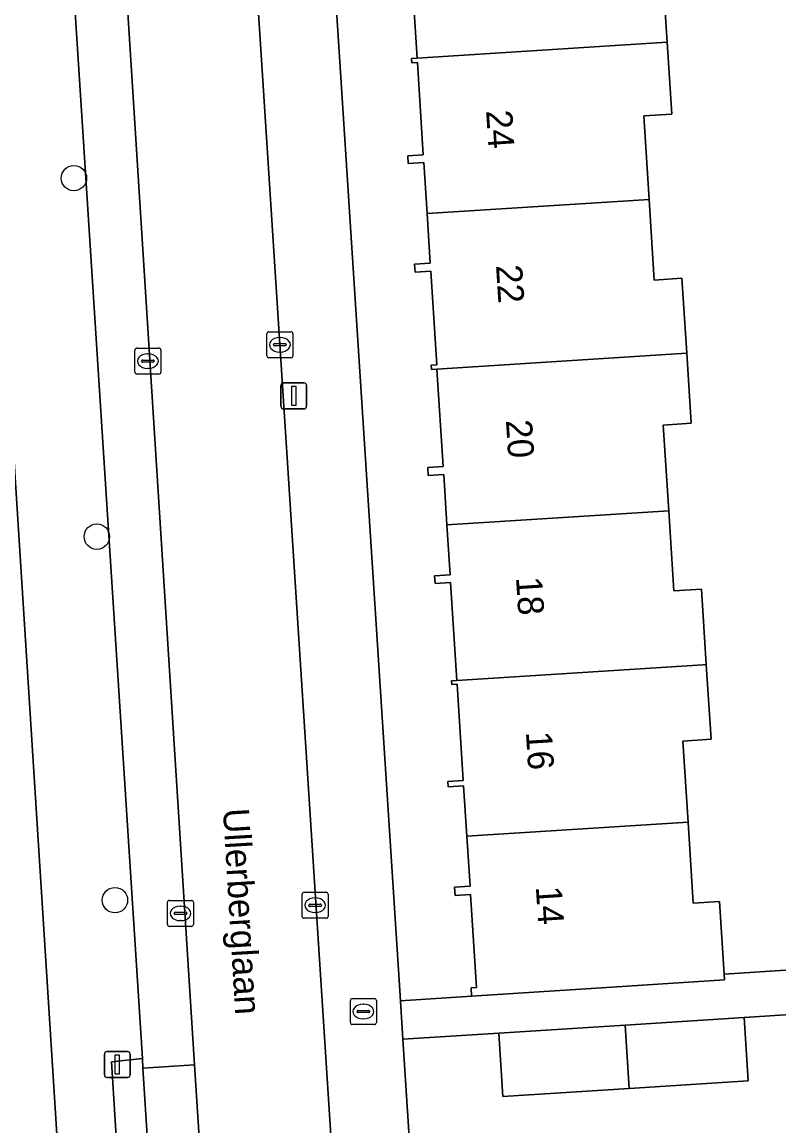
# Model space of a CAD drawing. Extents: x 159680 to 160786, y 387323 to 388340.
# Drawn here: x 160535.62 to 160564.73, y 388153.53 to 388196 of the extents above; entities that cross this region are included whole.
import ezdxf

# ---------------------------------------------------------------- set-up
doc = ezdxf.new("R2010")
doc.units = 0
for name, color, linetype in [('IMGEO_Boom', 7, 'Continuous'), ('IMGEO_Brandkraan', 7, 'Continuous'), ('IMGEO_Erf', 7, 'Continuous'), ('IMGEO_Kolk', 7, 'Continuous'), ('IMGEO_Lichtmast', 7, 'Continuous'), ('IMGEO_Openbare_ruimte_label', 7, 'Continuous'), ('IMGEO_Pand', 7, 'Continuous'), ('IMGEO_Pand_nummerreeks', 7, 'Continuous'), ('IMGEO_Parkeervlak_open', 7, 'Continuous'), ('IMGEO_Rijbaan_lokaal_open', 7, 'Continuous'), ('IMGEO_Voetpad_open', 7, 'Continuous')]:
    doc.layers.add(name, color=color, linetype=linetype)

msp = doc.modelspace()

# ---------------------------------------------------------------- linework, layer by layer
at = {"layer": 'IMGEO_Boom'}
for centre in [(160537.612, 388190), (160538.496, 388176.206), (160539.191, 388162.218)]:
    msp.add_circle(centre, 0.489, dxfattribs=at)
at = {"layer": 'IMGEO_Brandkraan'}
for p, q in [((160548.246, 388157.509), (160548.246, 388158.361)), ((160548.321, 388158.435), (160549.173, 388158.435)), ((160548.734, 388158.215), (160548.759, 388158.215)), ((160549.247, 388158.361), (160549.247, 388157.509)), ((160548.505, 388157.929), (160548.505, 388157.941)), ((160548.943, 388157.892), (160548.545, 388157.892)), ((160548.548, 388157.978), (160548.946, 388157.978)), ((160548.989, 388157.941), (160548.989, 388157.929)), ((160549.173, 388157.435), (160548.321, 388157.435)), ((160548.757, 388157.655), (160548.732, 388157.655))]:
    msp.add_line(p, q, dxfattribs=at)
for points in [[(160548.246, 388157.509), (160548.246, 388158.361)], [(160548.321, 388158.435), (160549.173, 388158.435)], [(160549.247, 388158.361), (160549.247, 388157.509)], [(160549.173, 388157.435), (160548.321, 388157.435)]]:
    msp.add_lwpolyline(points, dxfattribs=at)
for centre, radius, start, end in [((160548.323, 388158.359), 0.0765, 91.552, 178.448), ((160548.323, 388158.359), 0.0765, 91.552, 178.448), ((160549.171, 388158.359), 0.0765, 1.552, 88.448), ((160549.171, 388158.359), 0.0765, 1.552, 88.448), ((160548.545, 388157.938), 0.0403, 85.8775, 175.7526), ((160548.542, 388157.928), 0.0366, 178.938, 274.7102), ((160548.946, 388157.935), 0.043, 264.8664, 352.4533), ((160548.95, 388157.94), 0.0386, 1.7309, 96.639), ((160548.323, 388157.511), 0.0765, 181.552, 268.448), ((160548.323, 388157.511), 0.0765, 181.552, 268.448), ((160549.171, 388157.511), 0.0765, 271.552, 358.448), ((160549.171, 388157.511), 0.0765, 271.552, 358.448)]:
    msp.add_arc(centre, radius, start, end, dxfattribs=at)
for centre, major_axis, ratio, start_param, end_param in [((160548.733, 388157.935), (-0.387, 0.002), 0.722429, 4.712389, 7.853982), ((160548.758, 388157.935), (-0.39, 0.002), 0.717154, 1.570796, 4.712389)]:
    msp.add_ellipse(centre, major_axis=major_axis, ratio=ratio, start_param=start_param, end_param=end_param, dxfattribs=at)
at = {"layer": 'IMGEO_Erf'}
for points in [[(160527.05, 388151.773), (160537.005, 388152.406), (160533.135, 388213.277)], [(160547.061, 388206.594), (160550.171, 388158.344), (160552.911, 388158.521), (160552.89, 388158.847), (160553.1, 388158.86), (160552.87, 388162.442), (160552.273, 388162.404), (160552.254, 388162.714), (160552.851, 388162.752), (160552.727, 388164.682), (160552.603, 388166.614), (160552.006, 388166.576), (160551.993, 388166.785), (160552.59, 388166.823), (160552.352, 388170.536), (160552.144, 388170.523), (160552.136, 388170.656), (160552.344, 388170.669), (160552.103, 388174.438), (160551.506, 388174.4), (160551.486, 388174.699), (160552.083, 388174.737), (160551.96, 388176.657), (160551.836, 388178.599), (160551.239, 388178.561), (160551.22, 388178.861), (160551.817, 388178.899), (160551.577, 388182.645), (160551.369, 388182.632), (160551.359, 388182.798), (160551.567, 388182.811), (160551.335, 388186.423), (160550.738, 388186.385), (160550.719, 388186.694), (160551.316, 388186.732), (160551.194, 388188.633), (160551.068, 388190.595), (160550.471, 388190.557), (160550.452, 388190.856), (160551.049, 388190.894), (160550.822, 388194.447), (160550.614, 388194.434), (160550.603, 388194.607), (160550.811, 388194.62), (160550.568, 388198.409)], [(160560.238, 388198.157), (160560.427, 388195.236), (160560.607, 388192.464), (160559.527, 388192.394), (160559.736, 388189.179), (160559.937, 388186.076), (160560.998, 388186.145), (160561.185, 388183.26), (160561.36, 388180.57), (160560.276, 388180.5), (160560.49, 388177.204), (160560.69, 388174.122), (160561.745, 388174.191), (160561.934, 388171.283), (160562.12, 388168.413), (160561.03, 388168.343), (160561.232, 388165.226), (160561.434, 388162.1), (160562.444, 388162.165), (160562.625, 388159.377), (160572.055, 388159.991)], [(160565.364, 388157.833), (160563.387, 388157.708), (160563.544, 388155.262), (160558.964, 388154.97), (160554.115, 388154.66), (160553.958, 388157.106), (160550.266, 388156.868), (160551.709, 388134.489)]]:
    msp.add_lwpolyline(points, dxfattribs=at)
at = {"layer": 'IMGEO_Kolk'}
for p, q in [((160545.035, 388183.162), (160545.035, 388184.014)), ((160545.11, 388184.088), (160545.962, 388184.088)), ((160545.523, 388183.868), (160545.548, 388183.868)), ((160546.036, 388184.014), (160546.036, 388183.162)), ((160539.958, 388182.533), (160539.958, 388183.385)), ((160540.033, 388183.459), (160540.885, 388183.459)), ((160540.959, 388183.385), (160540.959, 388182.533)), ((160545.294, 388183.582), (160545.294, 388183.594)), ((160545.732, 388183.545), (160545.334, 388183.545)), ((160545.337, 388183.631), (160545.735, 388183.631)), ((160545.546, 388183.308), (160545.521, 388183.308)), ((160545.778, 388183.594), (160545.778, 388183.582)), ((160540.217, 388182.953), (160540.217, 388182.965)), ((160540.655, 388182.916), (160540.257, 388182.916)), ((160540.26, 388183.002), (160540.658, 388183.002)), ((160540.446, 388183.239), (160540.471, 388183.239)), ((160540.701, 388182.965), (160540.701, 388182.953)), ((160545.962, 388183.088), (160545.11, 388183.088)), ((160540.885, 388182.459), (160540.033, 388182.459)), ((160540.469, 388182.679), (160540.444, 388182.679)), ((160546.39, 388161.597), (160546.39, 388162.449)), ((160546.465, 388162.523), (160547.317, 388162.523)), ((160547.391, 388162.449), (160547.391, 388161.597)), ((160541.211, 388161.285), (160541.211, 388162.137)), ((160541.286, 388162.211), (160542.138, 388162.211)), ((160542.212, 388162.137), (160542.212, 388161.285)), ((160546.649, 388162.017), (160546.649, 388162.029)), ((160546.692, 388162.066), (160547.09, 388162.066)), ((160546.878, 388162.303), (160546.903, 388162.303)), ((160547.133, 388162.029), (160547.133, 388162.017)), ((160541.47, 388161.705), (160541.47, 388161.717)), ((160541.908, 388161.668), (160541.51, 388161.668)), ((160541.513, 388161.754), (160541.911, 388161.754)), ((160541.699, 388161.991), (160541.724, 388161.991)), ((160541.954, 388161.717), (160541.954, 388161.705)), ((160547.087, 388161.98), (160546.689, 388161.98)), ((160546.901, 388161.743), (160546.876, 388161.743)), ((160542.138, 388161.211), (160541.286, 388161.211)), ((160541.722, 388161.431), (160541.697, 388161.431)), ((160547.317, 388161.523), (160546.465, 388161.523))]:
    msp.add_line(p, q, dxfattribs=at)
for points in [[(160545.035, 388183.162), (160545.035, 388184.014)], [(160545.11, 388184.088), (160545.962, 388184.088)], [(160546.036, 388184.014), (160546.036, 388183.162)], [(160539.958, 388182.533), (160539.958, 388183.385)], [(160540.033, 388183.459), (160540.885, 388183.459)], [(160540.959, 388183.385), (160540.959, 388182.533)], [(160545.962, 388183.088), (160545.11, 388183.088)], [(160540.885, 388182.459), (160540.033, 388182.459)], [(160546.39, 388161.597), (160546.39, 388162.449)], [(160546.465, 388162.523), (160547.317, 388162.523)], [(160547.391, 388162.449), (160547.391, 388161.597)], [(160541.211, 388161.285), (160541.211, 388162.137)], [(160541.286, 388162.211), (160542.138, 388162.211)], [(160542.212, 388162.137), (160542.212, 388161.285)], [(160542.138, 388161.211), (160541.286, 388161.211)], [(160547.317, 388161.523), (160546.465, 388161.523)]]:
    msp.add_lwpolyline(points, dxfattribs=at)
for centre, radius, start, end in [((160545.112, 388184.012), 0.0765, 91.552, 178.448), ((160545.112, 388184.012), 0.0765, 91.552, 178.448), ((160545.96, 388184.012), 0.0765, 1.552, 88.448), ((160545.96, 388184.012), 0.0765, 1.552, 88.448), ((160540.035, 388183.383), 0.0765, 91.552, 178.448), ((160540.035, 388183.383), 0.0765, 91.552, 178.448), ((160540.883, 388183.383), 0.0765, 1.552, 88.448), ((160540.883, 388183.383), 0.0765, 1.552, 88.448), ((160545.334, 388183.591), 0.0403, 85.8775, 175.7526), ((160545.331, 388183.581), 0.0366, 178.938, 274.7102), ((160545.735, 388183.588), 0.043, 264.8664, 352.4533), ((160545.739, 388183.593), 0.0386, 1.7309, 96.639), ((160540.257, 388182.962), 0.0403, 85.8775, 175.7526), ((160540.254, 388182.952), 0.0366, 178.938, 274.7102), ((160540.658, 388182.959), 0.043, 264.8664, 352.4533), ((160540.662, 388182.964), 0.0386, 1.7309, 96.639), ((160545.112, 388183.164), 0.0765, 181.552, 268.448), ((160545.112, 388183.164), 0.0765, 181.552, 268.448), ((160545.96, 388183.164), 0.0765, 271.552, 358.448), ((160545.96, 388183.164), 0.0765, 271.552, 358.448), ((160540.035, 388182.535), 0.0765, 181.552, 268.448), ((160540.035, 388182.535), 0.0765, 181.552, 268.448), ((160540.883, 388182.535), 0.0765, 271.552, 358.448), ((160540.883, 388182.535), 0.0765, 271.552, 358.448), ((160546.467, 388162.447), 0.0765, 91.552, 178.448), ((160546.467, 388162.447), 0.0765, 91.552, 178.448), ((160547.315, 388162.447), 0.0765, 1.552, 88.448), ((160547.315, 388162.447), 0.0765, 1.552, 88.448), ((160541.288, 388162.135), 0.0765, 91.552, 178.448), ((160541.288, 388162.135), 0.0765, 91.552, 178.448), ((160542.136, 388162.135), 0.0765, 1.552, 88.448), ((160542.136, 388162.135), 0.0765, 1.552, 88.448), ((160546.689, 388162.026), 0.0403, 85.8775, 175.7526), ((160546.686, 388162.016), 0.0366, 178.938, 274.7102), ((160547.09, 388162.023), 0.043, 264.8664, 352.4533), ((160547.094, 388162.028), 0.0386, 1.7309, 96.639), ((160541.51, 388161.714), 0.0403, 85.8775, 175.7526), ((160541.507, 388161.704), 0.0366, 178.938, 274.7102), ((160541.911, 388161.711), 0.043, 264.8664, 352.4533), ((160541.915, 388161.716), 0.0386, 1.7309, 96.639), ((160546.467, 388161.599), 0.0765, 181.552, 268.448), ((160546.467, 388161.599), 0.0765, 181.552, 268.448), ((160547.315, 388161.599), 0.0765, 271.552, 358.448), ((160547.315, 388161.599), 0.0765, 271.552, 358.448), ((160541.288, 388161.287), 0.0765, 181.552, 268.448), ((160541.288, 388161.287), 0.0765, 181.552, 268.448), ((160542.136, 388161.287), 0.0765, 271.552, 358.448), ((160542.136, 388161.287), 0.0765, 271.552, 358.448)]:
    msp.add_arc(centre, radius, start, end, dxfattribs=at)
for centre, major_axis, ratio, start_param, end_param in [((160545.522, 388183.588), (-0.387, 0.002), 0.722429, 4.712389, 7.853982), ((160545.547, 388183.588), (-0.39, 0.002), 0.717154, 1.570796, 4.712389), ((160540.445, 388182.959), (-0.387, 0.002), 0.722429, 4.712389, 7.853982), ((160540.47, 388182.959), (-0.39, 0.002), 0.717154, 1.570796, 4.712389), ((160546.877, 388162.023), (-0.387, 0.002), 0.722429, 4.712389, 7.853982), ((160546.902, 388162.023), (-0.39, 0.002), 0.717154, 1.570796, 4.712389), ((160541.698, 388161.711), (-0.387, 0.002), 0.722429, 4.712389, 7.853982), ((160541.723, 388161.711), (-0.39, 0.002), 0.717154, 1.570796, 4.712389)]:
    msp.add_ellipse(centre, major_axis=major_axis, ratio=ratio, start_param=start_param, end_param=end_param, dxfattribs=at)
at = {"layer": 'IMGEO_Lichtmast'}
for p, q in [((160545.574, 388181.221), (160545.574, 388182.021)), ((160545.574, 388182.021), (160545.574, 388181.221)), ((160545.674, 388182.121), (160546.464, 388182.121)), ((160546.464, 388182.121), (160545.674, 388182.121)), ((160546.564, 388182.021), (160546.564, 388181.221)), ((160546.564, 388181.221), (160546.564, 388182.021)), ((160546.464, 388181.121), (160545.674, 388181.121)), ((160545.674, 388181.121), (160546.464, 388181.121)), ((160538.784, 388155.495), (160538.784, 388156.295)), ((160538.784, 388156.295), (160538.784, 388155.495)), ((160538.884, 388156.395), (160539.674, 388156.395)), ((160539.674, 388156.395), (160538.884, 388156.395)), ((160539.774, 388156.295), (160539.774, 388155.495)), ((160539.774, 388155.495), (160539.774, 388156.295)), ((160539.674, 388155.395), (160538.884, 388155.395)), ((160538.884, 388155.395), (160539.674, 388155.395))]:
    msp.add_line(p, q, dxfattribs=at)
for points in [[(160545.994, 388181.996), (160546.144, 388181.996), (160546.144, 388181.246), (160545.994, 388181.246), (160545.994, 388181.996)], [(160539.204, 388156.27), (160539.354, 388156.27), (160539.354, 388155.52), (160539.204, 388155.52), (160539.204, 388156.27)]]:
    msp.add_lwpolyline(points, dxfattribs=at)
for centre, start, end in [((160545.674, 388182.021), 90, 180), ((160545.674, 388182.021), 90, 180), ((160546.464, 388182.021), 0, 90), ((160546.464, 388182.021), 360, 90), ((160545.674, 388181.221), 180, 270), ((160545.674, 388181.221), 180, 270), ((160546.464, 388181.221), 270, 0), ((160546.464, 388181.221), 270, 0), ((160538.884, 388156.295), 90, 180), ((160538.884, 388156.295), 90, 180), ((160539.674, 388156.295), 0, 90), ((160539.674, 388156.295), 360, 90), ((160538.884, 388155.495), 180, 270), ((160538.884, 388155.495), 180, 270), ((160539.674, 388155.495), 270, 0), ((160539.674, 388155.495), 270, 0)]:
    msp.add_arc(centre, 0.1, start, end, dxfattribs=at)
at = {"layer": 'IMGEO_Pand'}
for points in [[(160560.238, 388198.157), (160559.222, 388198.091), (160559.004, 388201.158), (160550.427, 388200.609), (160550.549, 388198.708), (160549.952, 388198.67), (160549.971, 388198.371), (160550.568, 388198.409), (160550.811, 388194.62), (160560.427, 388195.236)], [(160559.527, 388192.394), (160560.607, 388192.464), (160560.427, 388195.236), (160550.811, 388194.62), (160550.603, 388194.607), (160550.614, 388194.434), (160550.822, 388194.447), (160551.049, 388190.894), (160550.452, 388190.856), (160550.471, 388190.557), (160551.068, 388190.595), (160551.194, 388188.633), (160559.736, 388189.179)], [(160560.998, 388186.145), (160559.937, 388186.076), (160559.736, 388189.179), (160551.194, 388188.633), (160551.316, 388186.732), (160550.719, 388186.694), (160550.738, 388186.385), (160551.335, 388186.423), (160551.567, 388182.811), (160551.359, 388182.798), (160551.369, 388182.632), (160551.577, 388182.645), (160560.984, 388183.247), (160561.185, 388183.26)], [(160560.276, 388180.5), (160561.36, 388180.57), (160561.185, 388183.26), (160560.984, 388183.247), (160551.577, 388182.645), (160551.817, 388178.899), (160551.22, 388178.861), (160551.239, 388178.561), (160551.836, 388178.599), (160551.96, 388176.657), (160560.49, 388177.204)], [(160561.745, 388174.191), (160560.69, 388174.122), (160560.49, 388177.204), (160551.96, 388176.657), (160552.083, 388174.737), (160551.486, 388174.699), (160551.506, 388174.4), (160552.103, 388174.438), (160552.344, 388170.669), (160561.807, 388171.275), (160561.934, 388171.283)], [(160561.934, 388171.283), (160561.807, 388171.275), (160552.344, 388170.669), (160552.136, 388170.656), (160552.144, 388170.523), (160552.352, 388170.536), (160552.59, 388166.823), (160551.993, 388166.785), (160552.006, 388166.576), (160552.603, 388166.614), (160552.727, 388164.682), (160561.232, 388165.226), (160561.03, 388168.343), (160562.12, 388168.413)], [(160562.444, 388162.165), (160561.434, 388162.1), (160561.232, 388165.226), (160552.727, 388164.682), (160552.851, 388162.752), (160552.254, 388162.714), (160552.273, 388162.404), (160552.87, 388162.442), (160553.1, 388158.86), (160552.89, 388158.847), (160552.911, 388158.521), (160557.901, 388158.845), (160562.64, 388159.152), (160562.625, 388159.377)], [(160558.813, 388157.416), (160553.958, 388157.106), (160554.115, 388154.66), (160558.964, 388154.97)], [(160558.964, 388154.97), (160563.544, 388155.262), (160563.387, 388157.708), (160558.813, 388157.416)]]:
    msp.add_lwpolyline(points, close=True, dxfattribs=at)
at = {"layer": 'IMGEO_Parkeervlak_open'}
msp.add_lwpolyline([(160536.997, 388206.749), (160540.245, 388156.131), (160540.269, 388155.755), (160542.254, 388155.88), (160538.806, 388210.343)], dxfattribs=at)
msp.add_lwpolyline([(160542.254, 388155.88), (160540.269, 388155.755), (160540.82, 388147.191), (160542.796, 388147.316)], close=True, dxfattribs=at)
at = {"layer": 'IMGEO_Rijbaan_lokaal_open'}
msp.add_lwpolyline([(160544.091, 388205.903), (160543.523, 388214.805), (160542.118, 388237.971), (160537.117, 388237.683), (160537.348, 388233.985), (160538.764, 388210.769), (160538.806, 388210.343), (160542.254, 388155.88), (160542.796, 388147.316), (160543.317, 388139.082), (160548.374, 388139.457)], close=True, dxfattribs=at)
at = {"layer": 'IMGEO_Voetpad_open'}
for points in [[(160530.893, 388235.298), (160531.055, 388232.473), (160531.246, 388229.468), (160531.438, 388226.463), (160531.629, 388223.458), (160531.82, 388220.453), (160532.012, 388217.448), (160532.203, 388214.443), (160533.058, 388214.491), (160533.135, 388213.277), (160537.005, 388152.406), (160537.091, 388151.061), (160540.611, 388095.69), (160541.382, 388088.599)], [(160543.815, 388100.311), (160543.355, 388107.879), (160542.136, 388107.856), (160541.706, 388114.603), (160542.922, 388114.758), (160542.063, 388127.909), (160540.847, 388127.867), (160540.408, 388134.637), (160541.675, 388134.764), (160540.832, 388147.011), (160539.618, 388147.003), (160539.061, 388156.004), (160540.245, 388156.131), (160536.997, 388206.749)], [(160547.061, 388206.594), (160545.268, 388206.488), (160545.303, 388205.873), (160544.091, 388205.903), (160548.374, 388139.457), (160548.608, 388136.038), (160549.588, 388119.525)], [(160552.731, 388119.752), (160552.142, 388128.734), (160552.126, 388128.941), (160551.709, 388134.489), (160550.266, 388156.868), (160550.171, 388158.344), (160547.061, 388206.594)], [(160572.055, 388159.991), (160562.625, 388159.377), (160562.64, 388159.152), (160557.901, 388158.845), (160552.911, 388158.521), (160550.171, 388158.344), (160550.266, 388156.868), (160553.958, 388157.106), (160558.813, 388157.416), (160563.387, 388157.708), (160565.364, 388157.833)]]:
    msp.add_lwpolyline(points, dxfattribs=at)
msp.add_lwpolyline([(160540.269, 388155.755), (160540.245, 388156.131), (160539.061, 388156.004), (160539.618, 388147.003), (160540.832, 388147.011), (160540.82, 388147.191)], close=True, dxfattribs=at)

# ---------------------------------------------------------------- texts
at = {"layer": 'IMGEO_Openbare_ruimte_label'}
msp.add_text('Ullerberglaan', height=1, rotation=273.4405, dxfattribs=at).set_placement((160543.345, 388165.727))
at = {"layer": 'IMGEO_Pand_nummerreeks'}
for s, p in [('24', (160553.466, 388192.592)), ('22', (160553.847, 388186.641)), ('20', (160554.228, 388180.681)), ('18', (160554.615, 388174.637)), ('16', (160554.996, 388168.686)), ('14', (160555.378, 388162.732))]:
    msp.add_text(s, height=1, rotation=273.661, dxfattribs=at).set_placement(p)

doc.saveas('drawing.dxf')
